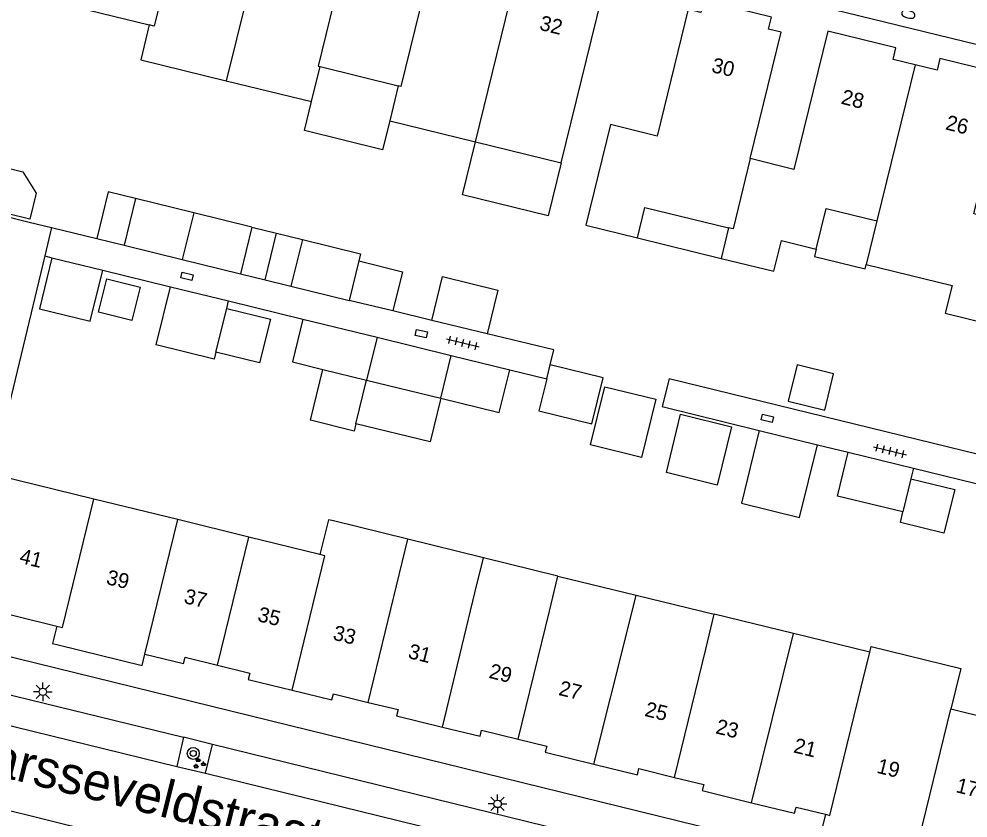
# Model space of a CAD drawing. Extents: x 125000 to 129004, y 397500 to 399008.
# Drawn here: x 126728.4 to 126791.8, y 398430 to 398483.3 of the extents above; entities that cross this region are included whole.
import ezdxf

# ---------------------------------------------------------------- set-up
doc = ezdxf.new("R2010")
doc.units = 0
for name, color, linetype in [('gg-afsc-erfafscheiding', 7, 'Continuous'), ('gg-afsc-hekwerk', 7, 'Continuous'), ('gg-anno-huisnummerreeks BGT', 7, 'Continuous'), ('gg-anno-openbare ruimte label', 7, 'Continuous'), ('gg-bbg-gedigitaliseerde bebouwing', 7, 'Continuous'), ('gg-bbg-gedigitaliseerde bijgebouw', 7, 'Continuous'), ('gg-bbg-hoofdgebouw', 7, 'Continuous'), ('gg-bbg-luifel en loopbrug', 7, 'Continuous'), ('gg-bbg-tussenscheiding', 7, 'Continuous'), ('gg-knt-verharding', 7, 'Continuous'), ('gg-knt-verharding nz', 7, 'Continuous'), ('gt-grn-weggrens', 7, 'Continuous'), ('gt-symb-boom', 7, 'Continuous'), ('gt-symb-brandkraan', 7, 'Continuous'), ('gt-symb-groenvak', 7, 'Continuous'), ('gt-symb-kolk center center', 7, 'Continuous'), ('gt-symb-lichtmast', 7, 'Continuous'), ('gt-symb-tegel verharding', 7, 'Continuous')]:
    doc.layers.add(name, color=color, linetype=linetype)

# ---------------------------------------------------------------- blocks, each defined once
blk = doc.blocks.new('gt0-BR')
at = {"layer": 'gt-symb-brandkraan'}
for centre, radius, start, end in [((-0.244, 0), 0.206, 107.56694, 252.43307), ((0.599, -2.664), 3, 106.89205, 107.56694), ((0, -0.691), 0.938, 73.10799, 106.89205), ((-0.599, -2.664), 3, 72.43309, 73.10799), ((0.244, 0), 0.206, 287.56695, 72.43309), ((0.599, 2.664), 3, 252.43307, 253.10797), ((0, 0.691), 0.938, 253.10797, 286.89206), ((-0.599, 2.664), 3, 286.89206, 287.56695)]:
    blk.add_arc(centre, radius, start, end, dxfattribs=at)
blk = doc.blocks.new('gt0-TEG1')
at = {"layer": 'gt-symb-tegel verharding'}
for p, q in [((-1.125, 0), (1.125, 0)), ((-0.9, -0.25), (-0.9, 0.25)), ((-0.45, -0.25), (-0.45, 0.25)), ((0, -0.25), (0, 0.25)), ((0.45, -0.25), (0.45, 0.25)), ((0.9, -0.25), (0.9, 0.25))]:
    blk.add_line(p, q, dxfattribs=at)
blk = doc.blocks.new('gt0-KOLKCC')
at = {"layer": 'gt-symb-kolk center center'}
blk.add_lwpolyline([(-0.375, 0.2), (0.375, 0.2), (0.375, -0.2), (-0.375, -0.2)], close=True, dxfattribs=at)
blk = doc.blocks.new('gt0-BOOM')
at = {"layer": 'gt-symb-boom'}
for radius in [0.4, 0.2]:
    blk.add_circle((0, 0), radius, dxfattribs=at)
blk = doc.blocks.new('gt0-GRVAK')
at = {"layer": 'gt-symb-groenvak'}
for p, q in [((-0.11, 0.189), (-0.228, 0.24)), ((-0.182, 0.153), (0.088, 0.153)), ((-0.091, 0.211), (-0.156, 0.322)), ((-0.047, 0.214), (-0.047, 0.393)), ((-0.004, 0.211), (0.061, 0.322)), ((0.015, 0.189), (0.133, 0.24)), ((0.262, -0.052), (0.197, 0.059)), ((0.305, -0.049), (0.305, 0.13)), ((0.349, -0.052), (0.414, 0.059)), ((-0.245, -0.228), (-0.363, -0.177)), ((-0.318, -0.264), (-0.047, -0.264)), ((-0.226, -0.206), (-0.291, -0.095)), ((-0.183, -0.203), (-0.183, -0.024)), ((-0.139, -0.206), (-0.074, -0.095)), ((-0.12, -0.228), (-0.002, -0.177)), ((0.243, -0.074), (0.125, -0.023)), ((0.17, -0.11), (0.441, -0.11)), ((0.368, -0.074), (0.486, -0.023))]:
    blk.add_line(p, q, dxfattribs=at)
blk = doc.blocks.new('gt0-LMAST')
at = {"layer": 'gt-symb-lichtmast'}
for p, q in [((-0.182, 0.173), (-0.447, 0.438)), ((-0.005, 0.246), (-0.005, 0.621)), ((0.172, 0.173), (0.437, 0.438)), ((-0.255, -0.004), (-0.63, -0.004)), ((-0.182, -0.181), (-0.447, -0.446)), ((-0.005, -0.254), (-0.005, -0.629)), ((0.437, -0.446), (0.172, -0.181)), ((0.245, -0.004), (0.62, -0.004))]:
    blk.add_line(p, q, dxfattribs=at)
blk.add_circle((-0.005, -0.004), 0.25, dxfattribs=at)

msp = doc.modelspace()

# ---------------------------------------------------------------- linework, layer by layer
at = {"layer": 'gg-afsc-erfafscheiding'}
for p, q in [((126726.198, 398470.492), (126729.112, 398469.779)), ((126729.112, 398469.779), (126730.615, 398469.411)), ((126730.615, 398469.411), (126733.63, 398468.673)), ((126730.151, 398467.517), (126730.637, 398467.398)), ((126734.037, 398466.567), (126738.539, 398465.466)), ((126742.424, 398464.516), (126747.381, 398463.304)), ((126755.981, 398463.222), (126753.386, 398463.848)), ((126761.192, 398459.927), (126763.665, 398459.322)), ((126781.724, 398454.929), (126783.77, 398454.428)), ((126788.141, 398453.358), (126794.532, 398451.793))]:
    msp.add_line(p, q, dxfattribs=at)
for points in [[(126763.89, 398460.248), (126764.145, 398461.252), (126759.675, 398462.331)], [(126800.746, 398452.255), (126771.827, 398459.313), (126771.357, 398457.467), (126777.839, 398455.88)]]:
    msp.add_lwpolyline(points, dxfattribs=at)
at = {"layer": 'gg-afsc-hekwerk'}
msp.add_line((126730.151, 398467.517), (126726.654, 398452.961), dxfattribs=at)
at = {"layer": 'gg-bbg-gedigitaliseerde bebouwing'}
for p, q in [((126785.692, 398469.864), (126784.983, 398466.949)), ((126784.983, 398466.949), (126790.711, 398465.556)), ((126790.711, 398465.556), (126790.251, 398463.692)), ((126796.74, 398435.784), (126790.628, 398437.284))]:
    msp.add_line(p, q, dxfattribs=at)
msp.add_lwpolyline([(126785.224, 398441.08), (126785.319, 398441.469), (126791.294, 398440.006), (126790.628, 398437.284)], dxfattribs=at)
at = {"layer": 'gg-bbg-gedigitaliseerde bijgebouw'}
for p, q in [((126736.215, 398471.354), (126735.446, 398468.228)), ((126740.099, 398470.398), (126736.215, 398471.354)), ((126743.983, 398469.443), (126740.099, 398470.398)), ((126743.983, 398469.443), (126743.216, 398466.325)), ((126747.351, 398468.618), (126746.584, 398465.501)), ((126735.446, 398468.228), (126739.331, 398467.277)), ((126730.637, 398467.398), (126734.037, 398466.567)), ((126739.331, 398467.277), (126743.216, 398466.325)), ((126738.539, 398465.466), (126742.424, 398464.516)), ((126746.584, 398465.501), (126750.475, 398464.55)), ((126742.303, 398464.024), (126742.424, 398464.516)), ((126753.386, 398463.848), (126750.475, 398464.55)), ((126747.381, 398463.304), (126752.333, 398462.093)), ((126759.675, 398462.331), (126755.981, 398463.222)), ((126752.333, 398462.093), (126757.287, 398460.881)), ((126757.287, 398460.881), (126761.192, 398459.927)), ((126748.722, 398459.955), (126751.636, 398459.242)), ((126763.665, 398459.322), (126763.89, 398460.248)), ((126751.636, 398459.242), (126756.585, 398458.031)), ((126777.839, 398455.88), (126781.724, 398454.929)), ((126783.77, 398454.428), (126788.141, 398453.358)), ((126788.141, 398453.358), (126787.971, 398452.658))]:
    msp.add_line(p, q, dxfattribs=at)
for points in [[(126726.904, 398473.357), (126726.952, 398473.551), (126728.7, 398473.121), (126729.589, 398471.718), (126729.16, 398469.973), (126726.247, 398470.689)], [(126747.351, 398468.618), (126751.237, 398467.669), (126751.118, 398467.183)], [(126730.637, 398467.398), (126729.8, 398463.999), (126733.198, 398463.162), (126734.037, 398466.567)], [(126751.118, 398467.183), (126754.031, 398466.467), (126753.386, 398463.848)], [(126755.981, 398463.222), (126756.699, 398466.141), (126760.389, 398465.233), (126759.675, 398462.331)], [(126741.586, 398461.111), (126741.467, 398460.626), (126737.583, 398461.582), (126738.539, 398465.466)], [(126742.303, 398464.024), (126745.216, 398463.307), (126744.499, 398460.394), (126741.586, 398461.111)], [(126747.381, 398463.304), (126746.683, 398460.453), (126748.722, 398459.955)], [(126756.585, 398458.031), (126760.495, 398457.075), (126761.192, 398459.927)], [(126763.665, 398459.322), (126763.143, 398457.179), (126766.677, 398456.319), (126767.424, 398459.388), (126763.89, 398460.248)], [(126782.213, 398457.235), (126782.804, 398459.664), (126780.375, 398460.255), (126779.784, 398457.826), (126782.213, 398457.235)], [(126770.941, 398457.965), (126769.991, 398454.08), (126766.591, 398454.911), (126767.541, 398458.797), (126770.941, 398457.965)], [(126772.596, 398456.958), (126775.996, 398456.125), (126775.045, 398452.24), (126771.645, 398453.072), (126772.596, 398456.958)], [(126777.839, 398455.88), (126776.65, 398451.023), (126780.535, 398450.072), (126781.724, 398454.929)], [(126787.433, 398450.442), (126783.06, 398451.504), (126783.77, 398454.428)], [(126787.971, 398452.658), (126790.889, 398451.944), (126790.176, 398449.03), (126787.262, 398449.743), (126787.433, 398450.442)]]:
    msp.add_lwpolyline(points, dxfattribs=at)
at = {"layer": 'gg-bbg-hoofdgebouw'}
for p, q in [((126747.968, 398477.818), (126748.542, 398480.153)), ((126748.542, 398480.153), (126753.756, 398478.871)), ((126742.266, 398479.208), (126747.968, 398477.818)), ((126753.756, 398478.871), (126753.186, 398476.54)), ((126753.186, 398476.54), (126758.908, 398475.14)), ((126758.908, 398475.14), (126764.629, 398473.74)), ((126775.797, 398469.398), (126775.298, 398467.359)), ((126790.251, 398463.692), (126793.774, 398462.835)), ((126733.422, 398451.303), (126726.654, 398452.961)), ((126739.031, 398449.929), (126733.422, 398451.303)), ((126743.773, 398448.767), (126739.031, 398449.929)), ((126754.401, 398448.619), (126749.421, 398449.847)), ((126748.506, 398447.607), (126743.773, 398448.767)), ((126759.433, 398447.379), (126754.401, 398448.619)), ((126764.407, 398446.163), (126759.433, 398447.379)), ((126764.407, 398446.163), (126769.641, 398444.886)), ((126769.641, 398444.886), (126774.838, 398443.622)), ((126780.133, 398442.326), (126774.838, 398443.622)), ((126785.224, 398441.08), (126780.133, 398442.326))]:
    msp.add_line(p, q, dxfattribs=at)
for points in [[(126739.738, 398492.137), (126739.929, 398492.919), (126734.017, 398494.366), (126731.549, 398484.297), (126737.132, 398482.93)], [(126764.629, 398473.74), (126767.677, 398486.13), (126761.76, 398487.578), (126761.569, 398486.796)], [(126777.244, 398474.011), (126779.309, 398482.452), (126778.47, 398482.657), (126778.661, 398483.438), (126774.134, 398484.55), (126773.942, 398483.768), (126773.111, 398483.972), (126771.037, 398475.514), (126767.911, 398476.28), (126766.268, 398469.58), (126769.719, 398468.723)], [(126737.132, 398482.93), (126736.564, 398480.598), (126742.266, 398479.208)], [(126788.246, 398480.265), (126786.78, 398480.624), (126786.97, 398481.401), (126782.423, 398482.521), (126780.157, 398473.295), (126777.244, 398474.011)], [(126795.091, 398469.617), (126792.178, 398470.332), (126794.446, 398479.568), (126789.902, 398480.682), (126789.712, 398479.905), (126788.246, 398480.265)], [(126769.719, 398468.723), (126770.218, 398470.762), (126775.797, 398469.398)], [(126781.648, 398467.962), (126782.322, 398470.695), (126785.692, 398469.864)], [(126775.298, 398467.359), (126778.822, 398466.499), (126779.32, 398468.539), (126781.648, 398467.962)], [(126749.421, 398449.847), (126749.099, 398449.926), (126748.506, 398447.607)], [(126725.142, 398446.742), (126726.289, 398446.434), (126725.724, 398444.108), (126730.952, 398442.83)], [(126730.952, 398442.83), (126730.679, 398441.662), (126731.046, 398441.572)], [(126731.046, 398441.572), (126736.656, 398440.204), (126736.841, 398440.962)], [(126736.841, 398440.962), (126739.425, 398440.33), (126739.527, 398440.748), (126741.686, 398440.216)], [(126741.686, 398440.216), (126743.844, 398439.684), (126743.734, 398439.265), (126746.664, 398438.555)], [(126746.664, 398438.555), (126749.324, 398437.911), (126749.421, 398438.309), (126751.745, 398437.744)], [(126751.745, 398437.744), (126753.746, 398437.257), (126753.643, 398436.846), (126756.699, 398436.097)], [(126756.699, 398436.097), (126759.217, 398435.48), (126759.317, 398435.888), (126761.751, 398435.288)], [(126761.751, 398435.288), (126763.658, 398434.818), (126763.551, 398434.422), (126766.81, 398433.624)], [(126766.81, 398433.624), (126769.711, 398432.914), (126769.811, 398433.322), (126772.181, 398432.741)], [(126772.181, 398432.741), (126774.14, 398432.26), (126774.039, 398431.856), (126777.33, 398431.047)], [(126777.33, 398431.047), (126780.202, 398430.341), (126780.305, 398430.759), (126782.257, 398430.279)], [(126782.257, 398430.279), (126781.97, 398429.11), (126782.282, 398429.034)]]:
    msp.add_lwpolyline(points, dxfattribs=at)
at = {"layer": 'gg-bbg-luifel en loopbrug'}
for p, q in [((126743.983, 398469.443), (126745.633, 398469.037)), ((126733.63, 398468.673), (126735.446, 398468.228)), ((126744.872, 398465.92), (126745.633, 398469.037)), ((126745.633, 398469.037), (126747.351, 398468.618)), ((126769.719, 398468.723), (126775.298, 398467.359)), ((126743.216, 398466.325), (126744.872, 398465.92)), ((126744.872, 398465.92), (126746.584, 398465.501)), ((126750.923, 398456.328), (126751.636, 398459.242))]:
    msp.add_line(p, q, dxfattribs=at)
for points in [[(126753.186, 398476.54), (126752.708, 398474.598), (126747.492, 398475.881), (126747.968, 398477.818)], [(126764.629, 398473.74), (126763.761, 398470.193), (126758.04, 398471.593), (126758.908, 398475.14)], [(126736.215, 398471.354), (126734.4, 398471.8), (126733.63, 398468.673)], [(126781.648, 398467.962), (126781.53, 398467.476), (126784.911, 398466.654), (126784.983, 398466.949)], [(126734.293, 398465.994), (126736.526, 398465.444), (126735.976, 398463.21), (126733.743, 398463.76), (126734.293, 398465.994)], [(126750.923, 398456.328), (126750.804, 398455.842), (126747.89, 398456.555), (126748.722, 398459.955)], [(126756.585, 398458.031), (126755.872, 398455.117), (126750.923, 398456.328)]]:
    msp.add_lwpolyline(points, dxfattribs=at)
at = {"layer": 'gg-bbg-tussenscheiding'}
for p, q in [((126745.317, 398491.603), (126742.266, 398479.208)), ((126788.246, 398480.265), (126785.692, 398469.864)), ((126740.099, 398470.398), (126739.331, 398467.277)), ((126751.118, 398467.183), (126750.475, 398464.55)), ((126741.586, 398461.111), (126742.303, 398464.024)), ((126752.333, 398462.093), (126751.636, 398459.242)), ((126756.585, 398458.031), (126757.287, 398460.881)), ((126787.971, 398452.658), (126787.433, 398450.442)), ((126736.841, 398440.962), (126739.031, 398449.929)), ((126741.686, 398440.216), (126743.773, 398448.767)), ((126751.745, 398437.744), (126754.401, 398448.619)), ((126758.859, 398445.049), (126759.433, 398447.379)), ((126756.699, 398436.097), (126758.859, 398445.049)), ((126777.33, 398431.047), (126780.133, 398442.326)), ((126788.541, 398428.737), (126790.628, 398437.284))]:
    msp.add_line(p, q, dxfattribs=at)
for points in [[(126739.738, 398492.137), (126737.469, 398482.848), (126737.132, 398482.93)], [(126750.665, 398489.473), (126748.395, 398480.189), (126748.542, 398480.153)], [(126756.392, 398488.897), (126753.93, 398478.828), (126753.756, 398478.871)], [(126758.908, 398475.14), (126761.749, 398486.752), (126761.569, 398486.796)], [(126777.244, 398474.011), (126776.097, 398469.324), (126775.797, 398469.398)], [(126730.952, 398442.83), (126731.331, 398442.737), (126733.422, 398451.303)], [(126746.664, 398438.555), (126748.853, 398447.522), (126748.506, 398447.607)], [(126761.751, 398435.288), (126763.835, 398443.822), (126764.407, 398446.163)], [(126766.81, 398433.624), (126769.062, 398442.563), (126769.641, 398444.886)], [(126772.181, 398432.741), (126774.269, 398441.291), (126774.838, 398443.622)], [(126782.257, 398430.279), (126782.567, 398430.203), (126784.655, 398438.75), (126785.224, 398441.08)]]:
    msp.add_lwpolyline(points, dxfattribs=at)
at = {"layer": 'gg-knt-verharding'}
for p, q in [((126807.086, 398478.019), (126780.171, 398484.59)), ((126723.871, 398441.776), (126790.931, 398425.316)), ((126739.427, 398435.43), (126738.976, 398433.468)), ((126741.347, 398434.942), (126739.427, 398435.43)), ((126740.895, 398433.017), (126741.347, 398434.942)), ((126790.345, 398422.928), (126741.347, 398434.942)), ((126738.976, 398433.468), (126740.895, 398433.017))]:
    msp.add_line(p, q, dxfattribs=at)
msp.add_lwpolyline([(126717.481, 398438.722), (126717.973, 398440.64), (126739.427, 398435.43)], dxfattribs=at)
at = {"layer": 'gg-knt-verharding nz'}
for p, q in [((126717.481, 398438.722), (126738.976, 398433.468)), ((126740.895, 398433.017), (126789.905, 398421.01))]:
    msp.add_line(p, q, dxfattribs=at)
at = {"layer": 'gt-grn-weggrens'}
for p, q in [((126730.615, 398469.411), (126730.151, 398467.517)), ((126721.669, 398432.029), (126733.446, 398429.132))]:
    msp.add_line(p, q, dxfattribs=at)

# ---------------------------------------------------------------- block references
at = {"layer": 'gt-symb-boom'}
msp.add_blockref('gt0-BOOM', (126740.073, 398434.335), dxfattribs=at)
at = {"layer": 'gt-symb-brandkraan', "rotation": -14.11960293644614}
msp.add_blockref('gt0-BR', (126787.797, 398483.638), dxfattribs=at)
at = {"layer": 'gt-symb-groenvak'}
msp.add_blockref('gt0-GRVAK', (126740.443, 398433.66), dxfattribs=at)
at = {"layer": 'gt-symb-kolk center center'}
for p, rotation in [((126739.648, 398466.16), -14.064036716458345), ((126755.292, 398462.341), -12.118760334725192), ((126778.387, 398456.689), -14.244742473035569)]:
    msp.add_blockref('gt0-KOLKCC', p, dxfattribs=dict(at, rotation=rotation))
at = {"layer": 'gt-symb-lichtmast'}
for p in [(126730.034, 398438.447), (126760.384, 398430.974)]:
    msp.add_blockref('gt0-LMAST', p, dxfattribs=at)
at = {"layer": 'gt-symb-tegel verharding'}
for p, rotation in [((126758.063, 398461.72), -13.64723833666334), ((126786.572, 398454.516), -13.772145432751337)]:
    msp.add_blockref('gt0-TEG1', p, dxfattribs=dict(at, rotation=rotation))

# ---------------------------------------------------------------- texts
at = {"layer": 'gg-anno-huisnummerreeks BGT'}
for s, rotation, p in [('32', 346.2, (126763.121, 398482.612)), ('30', 346.2, (126774.603, 398479.8)), ('28', 346.2, (126783.251, 398477.681)), ('26', 346.2, (126790.222, 398475.97)), ('41', 346.3, (126728.41, 398447.053)), ('39', 346.4, (126734.207, 398445.641)), ('37', 346.3, (126739.39, 398444.379)), ('35', 346.2, (126744.307, 398443.174)), ('33', 346.2, (126749.332, 398441.938)), ('31', 346.2, (126754.35, 398440.709)), ('29', 346.2, (126759.749, 398439.385)), ('27', 346.3, (126764.404, 398438.243)), ('25', 346.2, (126770.143, 398436.844)), ('23', 346.3, (126774.88, 398435.685)), ('21', 346.2, (126780.076, 398434.416)), ('19', 346.2, (126785.634, 398433.054)), ('17', 346.2, (126790.915, 398431.76))]:
    msp.add_text(s, height=1, rotation=rotation, dxfattribs=at).set_placement(p)
at = {"layer": 'gg-anno-openbare ruimte label'}
msp.add_text('Varsseveldstraat', height=2.5, rotation=346, dxfattribs=at).set_placement((126724.197, 398433.537))

doc.saveas('drawing.dxf')
